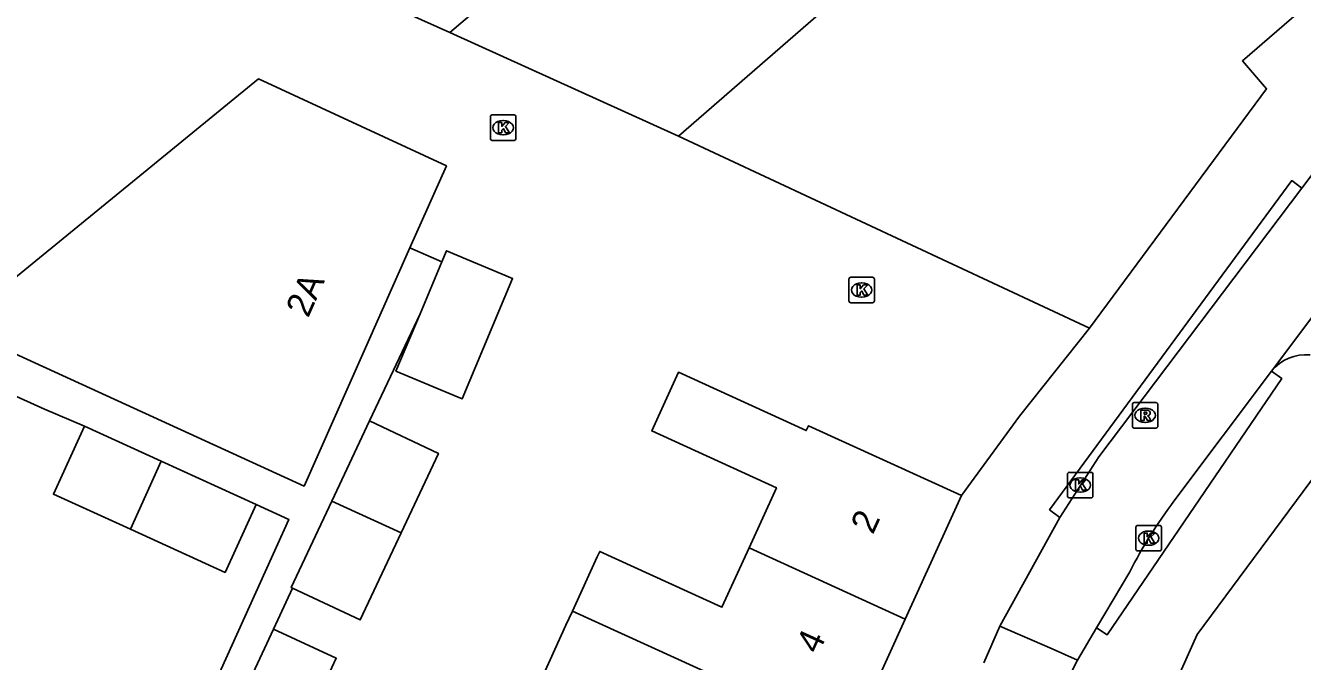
# Model space of a CAD drawing. Extents: x 161845 to 162341, y 381620 to 382158.
# Drawn here: x 162073 to 162123.1, y 381825.1 to 381850 of the extents above; entities that cross this region are included whole.
import ezdxf

# ---------------------------------------------------------------- set-up
doc = ezdxf.new("R2010")
doc.units = 0
for name, color, linetype in [('IMGEO_Kolk', 7, 'Continuous'), ('IMGEO_Pand', 7, 'Continuous'), ('IMGEO_Pand_nummerreeks', 7, 'Continuous'), ('IMGEO_Rijbaan_lokaal_open', 7, 'Continuous'), ('IMGEO_Rioolput', 7, 'Continuous'), ('IMGEO_Voetpad_open', 7, 'Continuous')]:
    doc.layers.add(name, color=color, linetype=linetype)

msp = doc.modelspace()

# ---------------------------------------------------------------- linework, layer by layer
at = {"layer": 'IMGEO_Kolk'}
for p, q in [((162091.245, 381845.554), (162091.245, 381846.406)), ((162091.32, 381846.48), (162092.172, 381846.48)), ((162092.246, 381846.406), (162092.246, 381845.554)), ((162091.733, 381846.26), (162091.758, 381846.26)), ((162092.172, 381845.48), (162091.32, 381845.48)), ((162091.756, 381845.7), (162091.731, 381845.7)), ((162105.303, 381839.192), (162105.303, 381840.044)), ((162105.378, 381840.118), (162106.23, 381840.118)), ((162105.791, 381839.898), (162105.816, 381839.898)), ((162106.304, 381840.044), (162106.304, 381839.192)), ((162105.814, 381839.338), (162105.789, 381839.338)), ((162106.23, 381839.118), (162105.378, 381839.118)), ((162113.875, 381831.546), (162113.875, 381832.398)), ((162113.95, 381832.472), (162114.802, 381832.472)), ((162114.363, 381832.252), (162114.388, 381832.252)), ((162114.876, 381832.398), (162114.876, 381831.546)), ((162114.802, 381831.472), (162113.95, 381831.472)), ((162114.386, 381831.692), (162114.361, 381831.692)), ((162116.558, 381829.466), (162116.558, 381830.318)), ((162116.633, 381830.392), (162117.485, 381830.392)), ((162117.559, 381830.318), (162117.559, 381829.466)), ((162117.046, 381830.172), (162117.071, 381830.172)), ((162117.485, 381829.392), (162116.633, 381829.392)), ((162117.069, 381829.612), (162117.044, 381829.612))]:
    msp.add_line(p, q, dxfattribs=at)
for points in [[(162091.245, 381845.554), (162091.245, 381846.406)], [(162091.32, 381846.48), (162092.172, 381846.48)], [(162092.246, 381846.406), (162092.246, 381845.554)], [(162091.566, 381846.18), (162091.689, 381846.18), (162091.689, 381846.029), (162091.819, 381846.18), (162091.983, 381846.18), (162091.837, 381846.029), (162091.99, 381845.78), (162091.838, 381845.78), (162091.753, 381845.944), (162091.689, 381845.877), (162091.689, 381845.78), (162091.566, 381845.78), (162091.566, 381846.18)], [(162092.172, 381845.48), (162091.32, 381845.48)], [(162105.303, 381839.192), (162105.303, 381840.044)], [(162105.378, 381840.118), (162106.23, 381840.118)], [(162105.624, 381839.818), (162105.747, 381839.818), (162105.747, 381839.667), (162105.877, 381839.818), (162106.041, 381839.818), (162105.895, 381839.667), (162106.048, 381839.418), (162105.896, 381839.418), (162105.811, 381839.582), (162105.747, 381839.515), (162105.747, 381839.418), (162105.624, 381839.418), (162105.624, 381839.818)], [(162106.304, 381840.044), (162106.304, 381839.192)], [(162106.23, 381839.118), (162105.378, 381839.118)], [(162113.875, 381831.546), (162113.875, 381832.398)], [(162113.95, 381832.472), (162114.802, 381832.472)], [(162114.876, 381832.398), (162114.876, 381831.546)], [(162114.196, 381832.172), (162114.319, 381832.172), (162114.319, 381832.021), (162114.449, 381832.172), (162114.613, 381832.172), (162114.467, 381832.021), (162114.62, 381831.772), (162114.468, 381831.772), (162114.383, 381831.936), (162114.319, 381831.869), (162114.319, 381831.772), (162114.196, 381831.772), (162114.196, 381832.172)], [(162114.802, 381831.472), (162113.95, 381831.472)], [(162116.558, 381829.466), (162116.558, 381830.318)], [(162116.633, 381830.392), (162117.485, 381830.392)], [(162117.559, 381830.318), (162117.559, 381829.466)], [(162116.879, 381830.092), (162117.002, 381830.092), (162117.002, 381829.941), (162117.132, 381830.092), (162117.296, 381830.092), (162117.15, 381829.941), (162117.303, 381829.692), (162117.151, 381829.692), (162117.066, 381829.856), (162117.002, 381829.789), (162117.002, 381829.692), (162116.879, 381829.692), (162116.879, 381830.092)], [(162117.485, 381829.392), (162116.633, 381829.392)]]:
    msp.add_lwpolyline(points, dxfattribs=at)
for centre, start, end in [((162091.322, 381846.404), 91.552, 178.448), ((162091.322, 381846.404), 91.552, 178.448), ((162092.17, 381846.404), 1.552, 88.448), ((162092.17, 381846.404), 1.552, 88.448), ((162091.322, 381845.556), 181.552, 268.448), ((162091.322, 381845.556), 181.552, 268.448), ((162092.17, 381845.556), 271.552, 358.448), ((162092.17, 381845.556), 271.552, 358.448), ((162105.38, 381840.042), 91.552, 178.448), ((162105.38, 381840.042), 91.552, 178.448), ((162106.228, 381840.042), 1.552, 88.448), ((162106.228, 381840.042), 1.552, 88.448), ((162105.38, 381839.194), 181.552, 268.448), ((162105.38, 381839.194), 181.552, 268.448), ((162106.228, 381839.194), 271.552, 358.448), ((162106.228, 381839.194), 271.552, 358.448), ((162113.952, 381832.396), 91.552, 178.448), ((162113.952, 381832.396), 91.552, 178.448), ((162114.8, 381832.396), 1.552, 88.448), ((162114.8, 381832.396), 1.552, 88.448), ((162113.952, 381831.548), 181.552, 268.448), ((162113.952, 381831.548), 181.552, 268.448), ((162114.8, 381831.548), 271.552, 358.448), ((162114.8, 381831.548), 271.552, 358.448), ((162116.635, 381830.316), 91.552, 178.448), ((162116.635, 381830.316), 91.552, 178.448), ((162117.483, 381830.316), 1.552, 88.448), ((162117.483, 381830.316), 1.552, 88.448), ((162116.635, 381829.468), 181.552, 268.448), ((162116.635, 381829.468), 181.552, 268.448), ((162117.483, 381829.468), 271.552, 358.448), ((162117.483, 381829.468), 271.552, 358.448)]:
    msp.add_arc(centre, 0.0765, start, end, dxfattribs=at)
for centre, major_axis, ratio, start_param, end_param in [((162091.732, 381845.98), (-0.387, 0.002), 0.722429, 4.712389, 7.853982), ((162091.757, 381845.98), (-0.39, 0.002), 0.717154, 1.570796, 4.712389), ((162105.79, 381839.618), (-0.387, 0.002), 0.722429, 4.712389, 7.853982), ((162105.815, 381839.618), (-0.39, 0.002), 0.717154, 1.570796, 4.712389), ((162114.362, 381831.972), (-0.387, 0.002), 0.722429, 4.712389, 7.853982), ((162114.387, 381831.972), (-0.39, 0.002), 0.717154, 1.570796, 4.712389), ((162117.045, 381829.892), (-0.387, 0.002), 0.722429, 4.712389, 7.853982), ((162117.07, 381829.892), (-0.39, 0.002), 0.717154, 1.570796, 4.712389)]:
    msp.add_ellipse(centre, major_axis=major_axis, ratio=ratio, start_param=start_param, end_param=end_param, dxfattribs=at)
at = {"layer": 'IMGEO_Pand'}
for points in [[(162114.795, 381867.156), (162108.715, 381861.887), (162107.979, 381862.737), (162100.673, 381856.414), (162099.355, 381857.936), (162089.659, 381849.709)], [(162098.619, 381845.654), (162109.895, 381855.443), (162118.49, 381862.892)], [(162126.698, 381853.761), (162120.737, 381848.595), (162121.682, 381847.505), (162114.735, 381838.122)], [(162089.659, 381849.709), (162086.443, 381851.165), (162087.873, 381852.364), (162087.786, 381852.483)], [(162098.619, 381845.654), (162089.659, 381849.709)], [(162070.262, 381838.192), (162082.156, 381847.89), (162089.518, 381844.483), (162088.092, 381841.274)], [(162114.735, 381838.122), (162098.619, 381845.654)], [(162132.255, 381844.037), (162118.958, 381826.112), (162117.736, 381823.377)], [(162088.092, 381841.274), (162083.94, 381831.933), (162070.262, 381838.192)], [(162089.341, 381840.719), (162089.525, 381841.156), (162092.118, 381840.064), (162090.133, 381835.35), (162087.54, 381836.442), (162088.485, 381838.686)], [(162088.485, 381838.686), (162089.341, 381840.719)], [(162101.387, 381829.514), (162102.461, 381831.87), (162097.576, 381834.098), (162098.622, 381836.392), (162103.629, 381834.109), (162103.716, 381834.299), (162109.724, 381831.56)], [(162077.126, 381830.245), (162074.11, 381831.62), (162075.323, 381834.28)], [(162075.323, 381834.28), (162078.33, 381832.909)], [(162085.027, 381831.338), (162086.508, 381834.485)], [(162086.508, 381834.485), (162089.21, 381833.214), (162087.745, 381830.099)], [(162077.126, 381830.245), (162078.33, 381832.909)], [(162078.33, 381832.909), (162082.055, 381831.209)], [(162083.489, 381827.932), (162083.437, 381827.957), (162085.027, 381831.338)], [(162085.027, 381831.338), (162087.745, 381830.099)], [(162109.724, 381831.56), (162107.516, 381826.718)], [(162082.055, 381831.209), (162080.842, 381828.55), (162077.126, 381830.245)], [(162087.745, 381830.099), (162086.14, 381826.686), (162083.489, 381827.932)], [(162101.387, 381829.514), (162100.325, 381827.186), (162095.531, 381829.372), (162095.434, 381829.158), (162094.463, 381827.035)], [(162107.516, 381826.718), (162101.387, 381829.514)], [(162094.463, 381827.035), (162094.209, 381826.479), (162093.342, 381824.578), (162098.205, 381822.36), (162097.171, 381820.092)], [(162094.463, 381827.035), (162105.388, 381822.052)], [(162080.69, 381821.925), (162082.735, 381826.328)], [(162082.735, 381826.328), (162085.198, 381825.184), (162083.161, 381820.798)], [(162105.388, 381822.052), (162107.516, 381826.718)]]:
    msp.add_lwpolyline(points, dxfattribs=at)
at = {"layer": 'IMGEO_Rijbaan_lokaal_open'}
for points in [[(162123.069, 381843.607), (162128.26, 381850.52)], [(162128.199, 381844.856), (162121.878, 381836.437)], [(162123.069, 381843.607), (162115.106, 381833.077), (162113.576, 381830.708)], [(162121.878, 381836.437), (162118.053, 381831.343)], [(162111.218, 381826.442), (162113.576, 381830.708)], [(162116.318, 381828.571), (162115.019, 381826.383)], [(162110.598, 381825.006), (162111.218, 381826.442)], [(162111.218, 381826.442), (162113.271, 381825.548), (162114.266, 381825.114)], [(162115.019, 381826.383), (162114.266, 381825.114)], [(162114.266, 381825.114), (162113.519, 381823.665)]]:
    msp.add_lwpolyline(points, dxfattribs=at)
msp.add_arc((162132.535, 381820.349), 18.182, 142.798, 153.1169, dxfattribs=at)
at = {"layer": 'IMGEO_Rioolput'}
for p, q in [((162116.42, 381834.282), (162116.42, 381835.134)), ((162116.495, 381835.208), (162117.347, 381835.208)), ((162116.908, 381834.988), (162116.933, 381834.988)), ((162117.421, 381835.134), (162117.421, 381834.282)), ((162116.931, 381834.428), (162116.906, 381834.428)), ((162117.347, 381834.208), (162116.495, 381834.208))]:
    msp.add_line(p, q, dxfattribs=at)
for points in [[(162116.42, 381834.282), (162116.42, 381835.134)], [(162116.495, 381835.208), (162117.347, 381835.208)], [(162117.009, 381834.906), (162116.757, 381834.908), (162116.757, 381834.508)], [(162116.935, 381834.827), (162116.881, 381834.827), (162116.881, 381834.746)], [(162117.421, 381835.134), (162117.421, 381834.282)], [(162116.757, 381834.508), (162116.881, 381834.508), (162116.881, 381834.67), (162116.892, 381834.67)], [(162116.881, 381834.746), (162116.933, 381834.746)], [(162116.939, 381834.641), (162117.01, 381834.508), (162117.15, 381834.508), (162117.085, 381834.634)], [(162117.347, 381834.208), (162116.495, 381834.208)]]:
    msp.add_lwpolyline(points, dxfattribs=at)
for centre, radius, start, end in [((162116.497, 381835.132), 0.0765, 91.552, 178.448), ((162116.497, 381835.132), 0.0765, 91.552, 178.448), ((162116.941, 381834.731), 0.0964, 77.0061, 93.1865), ((162116.955, 381834.788), 0.0378, 276.6634, 79.6772), ((162117.008, 381834.796), 0.109, 350.3612, 89.416), ((162117.006, 381834.796), 0.112, 277.5842, 350.9817), ((162117.345, 381835.132), 0.0765, 1.552, 88.448), ((162117.345, 381835.132), 0.0765, 1.552, 88.448), ((162116.497, 381834.284), 0.0765, 181.552, 268.448), ((162116.497, 381834.284), 0.0765, 181.552, 268.448), ((162116.891, 381834.617), 0.0533, 26.0293, 88.6989), ((162116.917, 381834.935), 0.19, 274.7715, 282.9687), ((162116.99, 381834.581), 0.108, 29.5134, 73.7905), ((162117.345, 381834.284), 0.0765, 271.552, 358.448), ((162117.345, 381834.284), 0.0765, 271.552, 358.448)]:
    msp.add_arc(centre, radius, start, end, dxfattribs=at)
for centre, major_axis, ratio, start_param, end_param in [((162116.907, 381834.708), (-0.387, 0.002), 0.722429, 4.712389, 7.853982), ((162116.932, 381834.708), (-0.39, 0.002), 0.717154, 1.570796, 4.712389)]:
    msp.add_ellipse(centre, major_axis=major_axis, ratio=ratio, start_param=start_param, end_param=end_param, dxfattribs=at)
at = {"layer": 'IMGEO_Voetpad_open'}
for points in [[(162113.576, 381830.708), (162113.175, 381831.006), (162122.668, 381843.905), (162123.069, 381843.607)], [(162088.092, 381841.274), (162089.341, 381840.719)], [(162088.485, 381838.686), (162086.508, 381834.485)], [(162114.735, 381838.122), (162111.997, 381834.678), (162109.724, 381831.56)], [(162121.878, 381836.437), (162122.282, 381836.145), (162115.431, 381826.101), (162115.019, 381826.383)], [(162072.401, 381835.563), (162073.757, 381834.949), (162075.323, 381834.28)], [(162082.055, 381831.209), (162083.341, 381830.622), (162075.817, 381813.973)], [(162083.489, 381827.932), (162082.735, 381826.328)]]:
    msp.add_lwpolyline(points, dxfattribs=at)
msp.add_arc((162123.227, 381835.35), 1.733, 84.6442, 141.1384, dxfattribs=at)

# ---------------------------------------------------------------- texts
at = {"layer": 'IMGEO_Pand_nummerreeks'}
for s, rotation, p in [('2A', 66.0391, (162084.099, 381838.496)), ('2', 65.4868, (162106.245, 381830.006)), ('4', 65.4891, (162104.107, 381825.314))]:
    msp.add_text(s, height=1, rotation=rotation, dxfattribs=at).set_placement(p)

doc.saveas('drawing.dxf')
